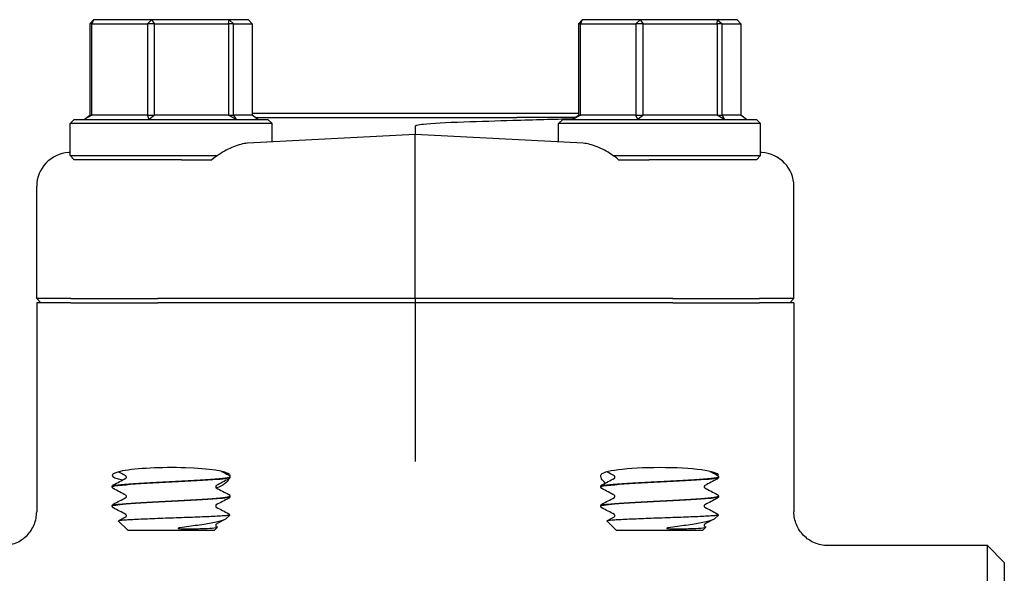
# Model space of a CAD drawing. Header units: inches. Extents: x 24 to 1128, y -94 to 748.
# Tile 389 of 546: x 715.13 to 718.78, y 258.93 to 260.99. Entities that reach past the tile are written whole.
import ezdxf

# ---------------------------------------------------------------- set-up
doc = ezdxf.new("R2010")
doc.units = ezdxf.units.IN
doc.header["$LTSCALE"] = 32
doc.header["$MEASUREMENT"] = 0
doc.layers.add('Visible (ANSI)', color=7, linetype='Continuous', lineweight=30)

msp = doc.modelspace()

# ---------------------------------------------------------------- linework, layer by layer
at = {"layer": 'Visible (ANSI)'}
for p, q in [((715.38677, 260.9735), (715.40035, 260.98912)), ((715.40035, 260.98912), (715.39426, 260.9735)), ((715.61603, 260.98912), (715.40035, 260.98912)), ((715.60043, 260.9735), (715.61603, 260.98912)), ((715.61603, 260.98912), (715.6267, 260.9735)), ((715.90383, 260.98912), (715.61603, 260.98912)), ((715.90181, 260.9735), (715.90383, 260.98912)), ((715.90383, 260.98912), (715.92059, 260.9735)), ((715.97595, 260.98912), (715.90383, 260.98912)), ((715.98953, 260.9735), (715.97595, 260.98912)), ((717.20113, 260.9735), (717.2147, 260.98912)), ((717.2147, 260.98912), (717.20862, 260.9735)), ((717.43039, 260.98912), (717.2147, 260.98912)), ((717.41479, 260.9735), (717.43039, 260.98912)), ((717.43039, 260.98912), (717.44106, 260.9735)), ((717.71819, 260.98912), (717.43039, 260.98912)), ((717.71617, 260.9735), (717.71819, 260.98912)), ((717.71819, 260.98912), (717.73495, 260.9735)), ((717.79031, 260.98912), (717.71819, 260.98912)), ((717.80388, 260.9735), (717.79031, 260.98912)), ((715.39426, 260.9735), (715.38677, 260.9735)), ((715.38677, 260.9735), (715.38677, 260.63475)), ((715.39426, 260.63475), (715.39426, 260.9735)), ((715.39426, 260.9735), (715.60043, 260.9735)), ((715.6267, 260.9735), (715.60043, 260.9735)), ((715.60043, 260.9735), (715.60043, 260.63475)), ((715.6267, 260.63475), (715.6267, 260.9735)), ((715.6267, 260.9735), (715.90181, 260.9735)), ((715.92059, 260.9735), (715.90181, 260.9735)), ((715.90181, 260.9735), (715.90181, 260.63475)), ((715.92059, 260.63475), (715.92059, 260.9735)), ((715.92059, 260.9735), (715.98953, 260.9735)), ((715.98953, 260.9735), (715.98953, 260.63475)), ((717.20862, 260.9735), (717.20113, 260.9735)), ((717.20113, 260.9735), (717.20113, 260.63475)), ((717.20862, 260.63475), (717.20862, 260.9735)), ((717.20862, 260.9735), (717.41479, 260.9735)), ((717.44106, 260.9735), (717.41479, 260.9735)), ((717.41479, 260.9735), (717.41479, 260.63475)), ((717.44106, 260.63475), (717.44106, 260.9735)), ((717.44106, 260.9735), (717.71617, 260.9735)), ((717.73495, 260.9735), (717.71617, 260.9735)), ((717.71617, 260.9735), (717.71617, 260.63475)), ((717.73495, 260.63475), (717.73495, 260.9735)), ((717.73495, 260.9735), (717.80388, 260.9735)), ((717.80388, 260.9735), (717.80388, 260.63475)), ((715.36567, 260.61912), (715.38677, 260.63475)), ((715.39426, 260.63475), (715.36567, 260.61912)), ((715.38677, 260.63475), (715.39426, 260.63475)), ((715.60043, 260.63475), (715.39426, 260.63475)), ((715.60734, 260.61912), (715.60043, 260.63475)), ((715.60043, 260.63475), (715.6267, 260.63475)), ((715.6267, 260.63475), (715.60734, 260.61912)), ((715.90181, 260.63475), (715.6267, 260.63475)), ((715.92982, 260.61912), (715.90181, 260.63475)), ((715.90181, 260.63475), (715.92059, 260.63475)), ((715.92059, 260.63475), (715.92982, 260.61912)), ((715.98953, 260.63475), (715.92059, 260.63475)), ((717.20113, 260.641), (715.98953, 260.641)), ((716.01063, 260.61912), (715.98953, 260.63475)), ((716.00219, 260.62537), (716.97194, 260.62537)), ((717.18847, 260.62537), (716.97194, 260.62537)), ((717.18003, 260.61912), (717.20113, 260.63475)), ((717.20862, 260.63475), (717.18003, 260.61912)), ((717.20113, 260.63475), (717.20862, 260.63475)), ((717.41479, 260.63475), (717.20862, 260.63475)), ((717.4217, 260.61912), (717.41479, 260.63475)), ((717.41479, 260.63475), (717.44106, 260.63475)), ((717.44106, 260.63475), (717.4217, 260.61912)), ((717.71617, 260.63475), (717.44106, 260.63475)), ((717.74418, 260.61912), (717.71617, 260.63475)), ((717.71617, 260.63475), (717.73495, 260.63475)), ((717.73495, 260.63475), (717.74418, 260.61912)), ((717.80388, 260.63475), (717.73495, 260.63475)), ((717.82498, 260.61912), (717.80388, 260.63475)), ((715.32878, 260.61912), (715.31315, 260.6035)), ((716.06315, 260.6035), (715.31315, 260.6035)), ((715.31315, 260.48475), (715.31315, 260.6035)), ((715.32878, 260.61912), (716.04753, 260.61912)), ((716.04753, 260.61912), (716.06315, 260.6035)), ((716.06315, 260.53498), (716.06315, 260.6035)), ((716.59533, 260.59413), (716.59533, 260.56287)), ((717.14313, 260.61912), (717.12751, 260.6035)), ((717.87751, 260.6035), (717.12751, 260.6035)), ((717.12751, 260.53498), (717.12751, 260.6035)), ((717.14313, 260.61912), (717.86188, 260.61912)), ((717.86188, 260.61912), (717.87751, 260.6035)), ((717.87751, 260.48475), (717.87751, 260.6035)), ((716.59533, 260.56287), (715.97179, 260.5302)), ((717.21886, 260.5302), (716.59533, 260.56287)), ((716.59533, 260.43857), (716.59533, 260.56287)), ((715.31315, 260.49568), (715.30864, 260.49544)), ((715.32878, 260.46912), (715.31315, 260.48475)), ((715.31315, 260.48475), (715.86064, 260.48475)), ((717.33002, 260.48475), (717.87751, 260.48475)), ((717.86188, 260.46912), (717.87751, 260.48475)), ((717.88202, 260.49544), (717.87751, 260.49568)), ((715.72659, 260.46912), (715.32878, 260.46912)), ((715.72659, 260.46912), (715.84008, 260.46912)), ((716.59533, 259.9535), (716.59533, 260.43857)), ((717.35058, 260.46912), (717.46407, 260.46912)), ((717.86188, 260.46912), (717.46407, 260.46912)), ((715.18908, 259.9535), (715.18908, 260.3705)), ((718.00158, 259.9535), (718.00158, 260.3705)), ((715.18908, 259.9535), (715.20484, 259.93787)), ((715.31643, 259.9535), (715.18908, 259.9535)), ((715.18908, 259.93787), (715.18908, 259.1615)), ((715.31643, 259.93787), (715.18908, 259.93787)), ((715.31643, 259.9535), (715.63867, 259.9535)), ((715.31643, 259.93787), (715.63867, 259.93787)), ((716.59533, 259.9535), (715.63867, 259.9535)), ((716.59533, 259.93787), (715.63867, 259.93787)), ((717.55199, 259.9535), (716.59533, 259.9535)), ((716.59533, 259.9535), (716.59533, 259.93787)), ((716.59533, 259.93787), (716.59533, 259.47264)), ((717.55199, 259.93787), (716.59533, 259.93787)), ((717.55199, 259.9535), (717.87423, 259.9535)), ((717.55199, 259.93787), (717.87423, 259.93787)), ((718.00158, 259.9535), (717.87423, 259.9535)), ((718.00158, 259.93787), (717.87423, 259.93787)), ((718.00158, 259.9535), (717.98582, 259.93787)), ((718.00158, 259.93787), (718.00158, 259.1615)), ((716.59533, 259.47264), (716.59533, 259.34842)), ((715.9069, 259.29112), (715.9069, 259.29045)), ((717.72126, 259.29112), (717.72126, 259.29045)), ((715.4694, 259.25537), (715.4694, 259.2547)), ((717.28376, 259.25537), (717.28376, 259.2547)), ((715.9069, 259.21962), (715.9069, 259.21895)), ((717.72126, 259.21962), (717.72126, 259.21895)), ((715.4694, 259.18387), (715.4694, 259.1832)), ((717.28376, 259.18387), (717.28376, 259.1832)), ((715.52714, 259.09412), (715.49233, 259.12808)), ((715.89202, 259.13592), (715.90652, 259.15006)), ((717.3415, 259.09412), (717.30668, 259.12808)), ((717.70638, 259.13592), (717.72088, 259.15006)), ((715.52714, 259.09412), (715.84916, 259.09412)), ((715.84916, 259.09412), (715.86007, 259.10477)), ((715.85617, 259.10754), (715.85967, 259.1057)), ((717.3415, 259.09412), (717.66351, 259.09412)), ((717.66351, 259.09412), (717.67443, 259.10477)), ((717.67053, 259.10754), (717.67402, 259.1057)), ((718.72033, 259.03662), (718.12768, 259.03662)), ((718.78283, 258.97412), (718.72033, 259.03662)), ((718.72033, 257.08912), (718.72033, 259.03662)), ((718.78283, 258.97412), (718.78283, 257.15162))]:
    msp.add_line(p, q, dxfattribs=at)
for centre, major_axis, ratio, start_param, end_param in [((715.31518, 260.37061), (-0.12593, -0.0066), 0.9912318, 4.712389, 6.2312837), ((717.87548, 260.37061), (0.12593, -0.0066), 0.9912318, 0.0519016, 1.5707963), ((715.68815, 259.29717), (0.21875, 0), 0.1316525, 0.1108904, 3.7549812), ((717.50251, 259.29717), (0.21875, 0), 0.1316525, 6.1892377, 9.3138876)]:
    msp.add_ellipse(centre, major_axis=major_axis, ratio=ratio, start_param=start_param, end_param=end_param, dxfattribs=at)
for points, knots in [([(716.77532, 260.60986), (716.8382, 260.61197), (716.89924, 260.61392), (717.03849, 260.61812), (717.11249, 260.62011), (717.17857, 260.62163), (717.18108, 260.62169), (717.18357, 260.62175)], [3.1568039, 3.1568039, 3.1568039, 3.1568039, 3.6500368, 3.6500368, 4.3433226, 4.3433226, 4.370872, 4.370872, 4.370872, 4.370872]), ([(716.59533, 260.59413), (716.59533, 260.5943), (716.59537, 260.59447), (716.59554, 260.59484), (716.59568, 260.59502), (716.59616, 260.59551), (716.59658, 260.59578), (716.59806, 260.5966), (716.59952, 260.59711), (716.60724, 260.59933), (716.61774, 260.60069), (716.65713, 260.60502), (716.71031, 260.60768), (716.77532, 260.60986)], [0, 0, 0, 0, 0.00152658, 0.00152658, 0.00347355, 0.00347355, 0.00712444, 0.00712444, 0.01690708, 0.01690708, 0.05959749, 0.05959749, 0.22400496, 0.22400496, 0.22400496, 0.22400496]), ([(715.97179, 260.5302), (715.95632, 260.52939), (715.93865, 260.52486), (715.90212, 260.51013), (715.88326, 260.49987), (715.85788, 260.483), (715.84883, 260.47642), (715.84008, 260.46912)], [0.5162883, 0.5162883, 0.5162883, 0.5162883, 0.68070555, 0.68070555, 0.84790607, 0.84790607, 0.93136202, 0.93136202, 0.93136202, 0.93136202]), ([(717.35058, 260.46912), (717.34183, 260.47642), (717.33278, 260.483), (717.3074, 260.49987), (717.28853, 260.51013), (717.25201, 260.52486), (717.23433, 260.52939), (717.21886, 260.5302)], [1.37086357, 1.37086357, 1.37086357, 1.37086357, 1.45431952, 1.45431952, 1.62152004, 1.62152004, 1.78593729, 1.78593729, 1.78593729, 1.78593729]), ([(715.46966, 259.25467), (715.46975, 259.25693), (715.48252, 259.25919), (715.50683, 259.26145), (715.54279, 259.2648), (715.60327, 259.26814), (715.66724, 259.27148), (715.73119, 259.27482), (715.79739, 259.27817), (715.84282, 259.28151), (715.88332, 259.28449), (715.90662, 259.28747), (715.90685, 259.29045)], [14.1348503, 14.1348503, 14.1348503, 14.1348503, 14.7308693, 14.7308693, 14.7308693, 15.6122213, 15.6122213, 15.6122213, 16.4933178, 16.4933178, 16.4933178, 17.2787596, 17.2787596, 17.2787596, 17.2787596]), ([(715.90687, 259.29114), (715.9069, 259.29088), (715.90675, 259.29062), (715.90642, 259.29036), (715.9022, 259.28703), (715.86822, 259.2837), (715.81625, 259.28036), (715.7644, 259.27703), (715.69562, 259.2737), (715.63366, 259.27038), (715.57182, 259.26705), (715.51794, 259.26373), (715.49055, 259.26041), (715.47668, 259.25873), (715.46974, 259.25705), (715.46973, 259.25537)], [-23.5642615, -23.5642615, -23.5642615, -23.5642615, -23.4959687, -23.4959687, -23.4959687, -22.6167864, -22.6167864, -22.6167864, -21.7394211, -21.7394211, -21.7394211, -20.8637276, -20.8637276, -20.8637276, -20.4203522, -20.4203522, -20.4203522, -20.4203522]), ([(715.52236, 259.29078), (715.52236, 259.29217), (715.52179, 259.29346), (715.52086, 259.29474), (715.5205, 259.29502), (715.52019, 259.29525), (715.52013, 259.29528), (715.52013, 259.29528)], [0, 0, 0, 0, 0.022828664, 0.022828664, 0.041633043, 0.041633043, 0.054614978, 0.054614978, 0.054614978, 0.054614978]), ([(715.52013, 259.28629), (715.52013, 259.28629), (715.52037, 259.28638), (715.52113, 259.28717), (715.52149, 259.28763), (715.52212, 259.28896), (715.52236, 259.28986), (715.52236, 259.29078)], [0.002645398, 0.002645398, 0.002645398, 0.002645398, 0.027589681, 0.027589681, 0.042171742, 0.042171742, 0.057287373, 0.057287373, 0.057287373, 0.057287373]), ([(715.90273, 259.28393), (715.89925, 259.27802), (715.89366, 259.27147), (715.87855, 259.25946), (715.86862, 259.25389), (715.85645, 259.25039)], [0.17588334, 0.17588334, 0.17588334, 0.17588334, 0.32081632, 0.32081632, 0.47288143, 0.47288143, 0.47288143, 0.47288143]), ([(715.90219, 259.29792), (715.90298, 259.29751), (715.90382, 259.29701), (715.90522, 259.29557), (715.90572, 259.29493), (715.90655, 259.29327), (715.90685, 259.29222), (715.9069, 259.29114)], [0, 0, 0, 0, 0.028459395, 0.028459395, 0.043235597, 0.043235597, 0.058545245, 0.058545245, 0.058545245, 0.058545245]), ([(715.9069, 259.29042), (715.90684, 259.28896), (715.90629, 259.2876), (715.90504, 259.28572), (715.90438, 259.28511), (715.90322, 259.28421), (715.9027, 259.2839), (715.90219, 259.28364)], [0, 0, 0, 0, 0.020588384, 0.020588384, 0.04017257, 0.04017257, 0.058516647, 0.058516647, 0.058516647, 0.058516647]), ([(715.90556, 259.30036), (715.90673, 259.29897), (715.90712, 259.2969), (715.90673, 259.29393), (715.90665, 259.29349), (715.90656, 259.29305)], [0, 0, 0, 0, 0.081333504, 0.081333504, 0.094797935, 0.094797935, 0.094797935, 0.094797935]), ([(717.3008, 259.26862), (717.29473, 259.27405), (717.29023, 259.27978), (717.28357, 259.29171), (717.28268, 259.2975), (717.2851, 259.30036)], [0.71251652, 0.71251652, 0.71251652, 0.71251652, 0.82602783, 0.82602783, 0.97703961, 0.97703961, 0.97703961, 0.97703961]), ([(717.28402, 259.25467), (717.2841, 259.25693), (717.29688, 259.25919), (717.32119, 259.26145), (717.35714, 259.2648), (717.41762, 259.26814), (717.48159, 259.27148), (717.54555, 259.27482), (717.61175, 259.27817), (717.65718, 259.28151), (717.69768, 259.28449), (717.72097, 259.28747), (717.72121, 259.29045)], [14.1348503, 14.1348503, 14.1348503, 14.1348503, 14.7308693, 14.7308693, 14.7308693, 15.6122213, 15.6122213, 15.6122213, 16.4933178, 16.4933178, 16.4933178, 17.2787596, 17.2787596, 17.2787596, 17.2787596]), ([(717.72123, 259.29114), (717.72126, 259.29088), (717.72111, 259.29062), (717.72078, 259.29036), (717.71655, 259.28703), (717.68257, 259.2837), (717.63061, 259.28036), (717.57875, 259.27703), (717.50998, 259.2737), (717.44802, 259.27038), (717.38618, 259.26705), (717.3323, 259.26373), (717.30491, 259.26041), (717.29104, 259.25873), (717.28409, 259.25705), (717.28408, 259.25537)], [-23.5642615, -23.5642615, -23.5642615, -23.5642615, -23.4959687, -23.4959687, -23.4959687, -22.6167864, -22.6167864, -22.6167864, -21.7394211, -21.7394211, -21.7394211, -20.8637276, -20.8637276, -20.8637276, -20.4203522, -20.4203522, -20.4203522, -20.4203522]), ([(717.33671, 259.29078), (717.33671, 259.29217), (717.33615, 259.29346), (717.33521, 259.29474), (717.33486, 259.29502), (717.33454, 259.29525), (717.33449, 259.29528), (717.33449, 259.29528)], [0, 0, 0, 0, 0.022828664, 0.022828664, 0.041633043, 0.041633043, 0.054614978, 0.054614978, 0.054614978, 0.054614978]), ([(717.33449, 259.28629), (717.33449, 259.28629), (717.33472, 259.28638), (717.33548, 259.28717), (717.33585, 259.28763), (717.33648, 259.28896), (717.33671, 259.28986), (717.33671, 259.29078)], [0.002645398, 0.002645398, 0.002645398, 0.002645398, 0.027589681, 0.027589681, 0.042171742, 0.042171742, 0.057287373, 0.057287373, 0.057287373, 0.057287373]), ([(717.71655, 259.29792), (717.71733, 259.29751), (717.71818, 259.29701), (717.71957, 259.29557), (717.72007, 259.29493), (717.7209, 259.29327), (717.72121, 259.29222), (717.72126, 259.29114)], [0, 0, 0, 0, 0.028459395, 0.028459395, 0.043235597, 0.043235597, 0.058545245, 0.058545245, 0.058545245, 0.058545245]), ([(717.72126, 259.29042), (717.72119, 259.28896), (717.72065, 259.2876), (717.7194, 259.28572), (717.71873, 259.28511), (717.71757, 259.28421), (717.71705, 259.2839), (717.71655, 259.28364)], [0, 0, 0, 0, 0.020588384, 0.020588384, 0.04017257, 0.04017257, 0.058516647, 0.058516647, 0.058516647, 0.058516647]), ([(715.4694, 259.25539), (715.46947, 259.25685), (715.47001, 259.25822), (715.47126, 259.26009), (715.47192, 259.26071), (715.47308, 259.2616), (715.4736, 259.26191), (715.47411, 259.26217)], [0, 0, 0, 0, 0.020588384, 0.020588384, 0.04017257, 0.04017257, 0.058516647, 0.058516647, 0.058516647, 0.058516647]), ([(715.47411, 259.24789), (715.47333, 259.2483), (715.47248, 259.2488), (715.47108, 259.25025), (715.47058, 259.25088), (715.46976, 259.25254), (715.46945, 259.25359), (715.4694, 259.25467)], [0, 0, 0, 0, 0.028459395, 0.028459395, 0.043235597, 0.043235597, 0.058545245, 0.058545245, 0.058545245, 0.058545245]), ([(715.85617, 259.25953), (715.85617, 259.25953), (715.85593, 259.25943), (715.85517, 259.25864), (715.85481, 259.25818), (715.85418, 259.25685), (715.85395, 259.25595), (715.85395, 259.25503)], [0.002645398, 0.002645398, 0.002645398, 0.002645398, 0.027589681, 0.027589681, 0.042171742, 0.042171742, 0.057287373, 0.057287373, 0.057287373, 0.057287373]), ([(715.85395, 259.25503), (715.85395, 259.25365), (715.85451, 259.25235), (715.85544, 259.25107), (715.8558, 259.2508), (715.85611, 259.25057), (715.85617, 259.25054), (715.85617, 259.25054)], [0, 0, 0, 0, 0.022828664, 0.022828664, 0.041633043, 0.041633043, 0.054614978, 0.054614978, 0.054614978, 0.054614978]), ([(717.28376, 259.25539), (717.28382, 259.25685), (717.28437, 259.25822), (717.28561, 259.26009), (717.28628, 259.26071), (717.28744, 259.2616), (717.28796, 259.26191), (717.28846, 259.26217)], [0, 0, 0, 0, 0.020588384, 0.020588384, 0.04017257, 0.04017257, 0.058516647, 0.058516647, 0.058516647, 0.058516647]), ([(717.28846, 259.24789), (717.28768, 259.2483), (717.28684, 259.2488), (717.28544, 259.25025), (717.28494, 259.25088), (717.28411, 259.25254), (717.28381, 259.25359), (717.28376, 259.25467)], [0, 0, 0, 0, 0.028459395, 0.028459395, 0.043235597, 0.043235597, 0.058545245, 0.058545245, 0.058545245, 0.058545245]), ([(717.67053, 259.25953), (717.67053, 259.25953), (717.67029, 259.25943), (717.66953, 259.25864), (717.66917, 259.25818), (717.66854, 259.25685), (717.6683, 259.25595), (717.6683, 259.25503)], [0.002645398, 0.002645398, 0.002645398, 0.002645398, 0.027589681, 0.027589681, 0.042171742, 0.042171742, 0.057287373, 0.057287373, 0.057287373, 0.057287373]), ([(717.6683, 259.25503), (717.6683, 259.25365), (717.66887, 259.25235), (717.6698, 259.25107), (717.67015, 259.2508), (717.67047, 259.25057), (717.67053, 259.25054), (717.67053, 259.25054)], [0, 0, 0, 0, 0.022828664, 0.022828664, 0.041633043, 0.041633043, 0.054614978, 0.054614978, 0.054614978, 0.054614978]), ([(715.46954, 259.18317), (715.4697, 259.18584), (715.48785, 259.1885), (715.52085, 259.19116), (715.56234, 259.19451), (715.62648, 259.19786), (715.69088, 259.20121), (715.75526, 259.20456), (715.81863, 259.20791), (715.85888, 259.21126), (715.88967, 259.21382), (715.90647, 259.21639), (715.90673, 259.21895)], [7.851665, 7.851665, 7.851665, 7.851665, 8.5540503, 8.5540503, 8.5540503, 9.4372578, 9.4372578, 9.4372578, 10.320193, 10.320193, 10.320193, 10.9955743, 10.9955743, 10.9955743, 10.9955743]), ([(715.90686, 259.21964), (715.90679, 259.21661), (715.88277, 259.21359), (715.84117, 259.21056), (715.79554, 259.20723), (715.72962, 259.20391), (715.66609, 259.20059), (715.60277, 259.19728), (715.54301, 259.19397), (715.50723, 259.19066), (715.48277, 259.18839), (715.46985, 259.18613), (715.46966, 259.18387)], [-17.2810762, -17.2810762, -17.2810762, -17.2810762, -16.4826805, -16.4826805, -16.4826805, -15.6069384, -15.6069384, -15.6069384, -14.7341258, -14.7341258, -14.7341258, -14.1371669, -14.1371669, -14.1371669, -14.1371669]), ([(715.52236, 259.21928), (715.52236, 259.22067), (715.52179, 259.22196), (715.52086, 259.22324), (715.5205, 259.22352), (715.52019, 259.22375), (715.52013, 259.22378), (715.52013, 259.22378)], [0, 0, 0, 0, 0.022828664, 0.022828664, 0.041633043, 0.041633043, 0.054614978, 0.054614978, 0.054614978, 0.054614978]), ([(715.52013, 259.21479), (715.52013, 259.21479), (715.52037, 259.21488), (715.52113, 259.21567), (715.52149, 259.21613), (715.52212, 259.21746), (715.52236, 259.21836), (715.52236, 259.21928)], [0.002645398, 0.002645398, 0.002645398, 0.002645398, 0.027589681, 0.027589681, 0.042171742, 0.042171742, 0.057287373, 0.057287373, 0.057287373, 0.057287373]), ([(715.90219, 259.22642), (715.90298, 259.22601), (715.90382, 259.22551), (715.90522, 259.22407), (715.90572, 259.22343), (715.90655, 259.22177), (715.90685, 259.22072), (715.9069, 259.21964)], [0, 0, 0, 0, 0.028459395, 0.028459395, 0.043235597, 0.043235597, 0.058545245, 0.058545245, 0.058545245, 0.058545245]), ([(715.9069, 259.21892), (715.90684, 259.21746), (715.90629, 259.2161), (715.90504, 259.21422), (715.90438, 259.21361), (715.90322, 259.21271), (715.9027, 259.2124), (715.90219, 259.21214)], [0, 0, 0, 0, 0.020588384, 0.020588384, 0.04017257, 0.04017257, 0.058516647, 0.058516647, 0.058516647, 0.058516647]), ([(717.2839, 259.18317), (717.28405, 259.18584), (717.30221, 259.1885), (717.33521, 259.19116), (717.3767, 259.19451), (717.44084, 259.19786), (717.50524, 259.20121), (717.56961, 259.20456), (717.63298, 259.20791), (717.67323, 259.21126), (717.70402, 259.21382), (717.72082, 259.21639), (717.72108, 259.21895)], [7.851665, 7.851665, 7.851665, 7.851665, 8.5540503, 8.5540503, 8.5540503, 9.4372578, 9.4372578, 9.4372578, 10.320193, 10.320193, 10.320193, 10.9955743, 10.9955743, 10.9955743, 10.9955743]), ([(717.72122, 259.21964), (717.72114, 259.21661), (717.69713, 259.21359), (717.65553, 259.21056), (717.60989, 259.20723), (717.54398, 259.20391), (717.48044, 259.20059), (717.41713, 259.19728), (717.35736, 259.19397), (717.32159, 259.19066), (717.29712, 259.18839), (717.28421, 259.18613), (717.28402, 259.18387)], [-17.2810762, -17.2810762, -17.2810762, -17.2810762, -16.4826805, -16.4826805, -16.4826805, -15.6069384, -15.6069384, -15.6069384, -14.7341258, -14.7341258, -14.7341258, -14.1371669, -14.1371669, -14.1371669, -14.1371669]), ([(717.33671, 259.21928), (717.33671, 259.22067), (717.33615, 259.22196), (717.33521, 259.22324), (717.33486, 259.22352), (717.33454, 259.22375), (717.33449, 259.22378), (717.33449, 259.22378)], [0, 0, 0, 0, 0.022828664, 0.022828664, 0.041633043, 0.041633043, 0.054614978, 0.054614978, 0.054614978, 0.054614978]), ([(717.33449, 259.21479), (717.33449, 259.21479), (717.33472, 259.21488), (717.33548, 259.21567), (717.33585, 259.21613), (717.33648, 259.21746), (717.33671, 259.21836), (717.33671, 259.21928)], [0.002645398, 0.002645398, 0.002645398, 0.002645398, 0.027589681, 0.027589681, 0.042171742, 0.042171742, 0.057287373, 0.057287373, 0.057287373, 0.057287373]), ([(717.71655, 259.22642), (717.71733, 259.22601), (717.71818, 259.22551), (717.71957, 259.22407), (717.72007, 259.22343), (717.7209, 259.22177), (717.72121, 259.22072), (717.72126, 259.21964)], [0, 0, 0, 0, 0.028459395, 0.028459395, 0.043235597, 0.043235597, 0.058545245, 0.058545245, 0.058545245, 0.058545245]), ([(717.72126, 259.21892), (717.72119, 259.21746), (717.72065, 259.2161), (717.7194, 259.21422), (717.71873, 259.21361), (717.71757, 259.21271), (717.71705, 259.2124), (717.71655, 259.21214)], [0, 0, 0, 0, 0.020588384, 0.020588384, 0.04017257, 0.04017257, 0.058516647, 0.058516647, 0.058516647, 0.058516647]), ([(715.06298, 259.03662), (715.06308, 259.03662), (715.06319, 259.03662), (715.07184, 259.03665), (715.08037, 259.03753), (715.0971, 259.04098), (715.10526, 259.04354), (715.12814, 259.05335), (715.14179, 259.06264), (715.16463, 259.08583), (715.17365, 259.09946), (715.18593, 259.12938), (715.18908, 259.14536), (715.18908, 259.1615)], [-0.00080906, -0.00080906, -0.00080906, -0.00080906, 0, 0, 0.06513682, 0.06513682, 0.13017613, 0.13017613, 0.25481643, 0.25481643, 0.37825086, 0.37825086, 0.50129539, 0.50129539, 0.50129539, 0.50129539]), ([(715.4694, 259.18389), (715.46947, 259.18535), (715.47001, 259.18672), (715.47126, 259.18859), (715.47192, 259.18921), (715.47308, 259.1901), (715.4736, 259.19041), (715.47411, 259.19067)], [0, 0, 0, 0, 0.020588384, 0.020588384, 0.04017257, 0.04017257, 0.058516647, 0.058516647, 0.058516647, 0.058516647]), ([(715.47411, 259.17639), (715.47333, 259.1768), (715.47248, 259.1773), (715.47108, 259.17875), (715.47058, 259.17938), (715.46976, 259.18104), (715.46945, 259.18209), (715.4694, 259.18317)], [0, 0, 0, 0, 0.028459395, 0.028459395, 0.043235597, 0.043235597, 0.058545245, 0.058545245, 0.058545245, 0.058545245]), ([(715.85617, 259.18803), (715.85617, 259.18803), (715.85593, 259.18793), (715.85517, 259.18714), (715.85481, 259.18668), (715.85418, 259.18535), (715.85395, 259.18445), (715.85395, 259.18353)], [0.002645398, 0.002645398, 0.002645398, 0.002645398, 0.027589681, 0.027589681, 0.042171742, 0.042171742, 0.057287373, 0.057287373, 0.057287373, 0.057287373]), ([(715.85395, 259.18353), (715.85395, 259.18215), (715.85451, 259.18085), (715.85544, 259.17957), (715.8558, 259.1793), (715.85611, 259.17907), (715.85617, 259.17904), (715.85617, 259.17904)], [0, 0, 0, 0, 0.022828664, 0.022828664, 0.041633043, 0.041633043, 0.054614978, 0.054614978, 0.054614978, 0.054614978]), ([(717.28376, 259.18389), (717.28382, 259.18535), (717.28437, 259.18672), (717.28561, 259.18859), (717.28628, 259.18921), (717.28744, 259.1901), (717.28796, 259.19041), (717.28846, 259.19067)], [0, 0, 0, 0, 0.020588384, 0.020588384, 0.04017257, 0.04017257, 0.058516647, 0.058516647, 0.058516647, 0.058516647]), ([(717.28846, 259.17639), (717.28768, 259.1768), (717.28684, 259.1773), (717.28544, 259.17875), (717.28494, 259.17938), (717.28411, 259.18104), (717.28381, 259.18209), (717.28376, 259.18317)], [0, 0, 0, 0, 0.028459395, 0.028459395, 0.043235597, 0.043235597, 0.058545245, 0.058545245, 0.058545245, 0.058545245]), ([(717.67053, 259.18803), (717.67053, 259.18803), (717.67029, 259.18793), (717.66953, 259.18714), (717.66917, 259.18668), (717.66854, 259.18535), (717.6683, 259.18445), (717.6683, 259.18353)], [0.002645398, 0.002645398, 0.002645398, 0.002645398, 0.027589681, 0.027589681, 0.042171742, 0.042171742, 0.057287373, 0.057287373, 0.057287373, 0.057287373]), ([(717.6683, 259.18353), (717.6683, 259.18215), (717.66887, 259.18085), (717.6698, 259.17957), (717.67015, 259.1793), (717.67047, 259.17907), (717.67053, 259.17904), (717.67053, 259.17904)], [0, 0, 0, 0, 0.022828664, 0.022828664, 0.041633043, 0.041633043, 0.054614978, 0.054614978, 0.054614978, 0.054614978]), ([(718.12768, 259.03662), (718.12758, 259.03662), (718.12747, 259.03662), (718.11881, 259.03665), (718.11029, 259.03753), (718.09356, 259.04098), (718.08539, 259.04354), (718.06251, 259.05335), (718.04887, 259.06264), (718.02602, 259.08583), (718.01701, 259.09946), (718.00473, 259.12938), (718.00158, 259.14536), (718.00158, 259.1615)], [-0.00080906, -0.00080906, -0.00080906, -0.00080906, 0, 0, 0.06513682, 0.06513682, 0.13017613, 0.13017613, 0.25481643, 0.25481643, 0.37825086, 0.37825086, 0.50129539, 0.50129539, 0.50129539, 0.50129539]), ([(715.49233, 259.12808), (715.49181, 259.12858), (715.49266, 259.12909), (715.49917, 259.13057), (715.50844, 259.13152), (715.53597, 259.13346), (715.5541, 259.13441), (715.59703, 259.13634), (715.62151, 259.1373), (715.67374, 259.13923), (715.70103, 259.14019), (715.75487, 259.14212), (715.78088, 259.14307), (715.82817, 259.145), (715.84891, 259.14596), (715.86547, 259.14692)], [-1.3327966, -1.3327966, -1.3327966, -1.3327966, -1.2298846, -1.2298846, -1.0320942, -1.0320942, -0.8314266, -0.8314266, -0.6278827, -0.6278827, -0.4214631, -0.4214631, -0.2121686, -0.2121686, 0, 0, 0, 0]), ([(715.52236, 259.14778), (715.52236, 259.14917), (715.52179, 259.15046), (715.52086, 259.15174), (715.5205, 259.15202), (715.52019, 259.15225), (715.52013, 259.15228), (715.52013, 259.15228)], [0, 0, 0, 0, 0.022828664, 0.022828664, 0.041633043, 0.041633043, 0.054614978, 0.054614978, 0.054614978, 0.054614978]), ([(715.52013, 259.14329), (715.52013, 259.14329), (715.52037, 259.14338), (715.52113, 259.14417), (715.52149, 259.14463), (715.52212, 259.14596), (715.52236, 259.14686), (715.52236, 259.14778)], [0.002645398, 0.002645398, 0.002645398, 0.002645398, 0.027589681, 0.027589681, 0.042171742, 0.042171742, 0.057287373, 0.057287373, 0.057287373, 0.057287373]), ([(715.89202, 259.13592), (715.89021, 259.13416), (715.88676, 259.13237), (715.87316, 259.12747), (715.86014, 259.12435), (715.82709, 259.11805), (715.80774, 259.11494), (715.76559, 259.10865), (715.74341, 259.10554), (715.7208, 259.10232)], [-0.66481107, -0.66481107, -0.66481107, -0.66481107, -0.55061182, -0.55061182, -0.35778862, -0.35778862, -0.17425332, -0.17425332, 0, 0, 0, 0]), ([(715.86547, 259.14692), (715.87452, 259.14744), (715.88221, 259.14791), (715.8947, 259.14874), (715.89943, 259.1491), (715.90524, 259.1497), (715.9066, 259.14994), (715.90654, 259.15012)], [-0.44431555, -0.44431555, -0.44431555, -0.44431555, -0.32882749, -0.32882749, -0.21096916, -0.21096916, -0.10373636, -0.10373636, -0.10373636, -0.10373636]), ([(715.90219, 259.15492), (715.90285, 259.15458), (715.90355, 259.15416), (715.9051, 259.15276), (715.90602, 259.15168), (715.90654, 259.15011)], [0, 0, 0, 0, 0.024061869, 0.024061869, 0.048830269, 0.048830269, 0.048830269, 0.048830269]), ([(717.30668, 259.12808), (717.30616, 259.12858), (717.30702, 259.12909), (717.31353, 259.13057), (717.3228, 259.13152), (717.35033, 259.13346), (717.36845, 259.13441), (717.41138, 259.13634), (717.43586, 259.1373), (717.4881, 259.13923), (717.51538, 259.14019), (717.56923, 259.14212), (717.59524, 259.14307), (717.64253, 259.145), (717.66327, 259.14596), (717.67983, 259.14692)], [-1.3327966, -1.3327966, -1.3327966, -1.3327966, -1.2298846, -1.2298846, -1.0320942, -1.0320942, -0.8314266, -0.8314266, -0.6278827, -0.6278827, -0.4214631, -0.4214631, -0.2121686, -0.2121686, 0, 0, 0, 0]), ([(717.33671, 259.14778), (717.33671, 259.14917), (717.33615, 259.15046), (717.33521, 259.15174), (717.33486, 259.15202), (717.33454, 259.15225), (717.33449, 259.15228), (717.33449, 259.15228)], [0, 0, 0, 0, 0.022828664, 0.022828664, 0.041633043, 0.041633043, 0.054614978, 0.054614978, 0.054614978, 0.054614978]), ([(717.33449, 259.14329), (717.33449, 259.14329), (717.33472, 259.14338), (717.33548, 259.14417), (717.33585, 259.14463), (717.33648, 259.14596), (717.33671, 259.14686), (717.33671, 259.14778)], [0.002645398, 0.002645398, 0.002645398, 0.002645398, 0.027589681, 0.027589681, 0.042171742, 0.042171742, 0.057287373, 0.057287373, 0.057287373, 0.057287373]), ([(717.70638, 259.13592), (717.70456, 259.13416), (717.70112, 259.13237), (717.68751, 259.12747), (717.67449, 259.12435), (717.64145, 259.11805), (717.62209, 259.11494), (717.57994, 259.10865), (717.55777, 259.10554), (717.53515, 259.10232)], [-0.66481107, -0.66481107, -0.66481107, -0.66481107, -0.55061182, -0.55061182, -0.35778862, -0.35778862, -0.17425332, -0.17425332, 0, 0, 0, 0]), ([(717.67983, 259.14692), (717.68888, 259.14744), (717.69656, 259.14791), (717.70906, 259.14874), (717.71378, 259.1491), (717.71959, 259.1497), (717.72095, 259.14994), (717.7209, 259.15012)], [-0.44431555, -0.44431555, -0.44431555, -0.44431555, -0.32882749, -0.32882749, -0.21096916, -0.21096916, -0.10373636, -0.10373636, -0.10373636, -0.10373636]), ([(717.71655, 259.15492), (717.71721, 259.15458), (717.71791, 259.15416), (717.71946, 259.15276), (717.72038, 259.15168), (717.72089, 259.15011)], [0, 0, 0, 0, 0.024061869, 0.024061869, 0.048830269, 0.048830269, 0.048830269, 0.048830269]), ([(715.7208, 259.10232), (715.71852, 259.10199), (715.71675, 259.10166), (715.71547, 259.10127), (715.71521, 259.10118), (715.71494, 259.10103), (715.71486, 259.10098), (715.71477, 259.1009), (715.71474, 259.10087), (715.7147, 259.1008), (715.71469, 259.10077), (715.71469, 259.10071), (715.7147, 259.10068), (715.71475, 259.1006), (715.7148, 259.10056), (715.715, 259.10043), (715.71523, 259.10034), (715.71625, 259.10006), (715.7174, 259.09989), (715.72526, 259.09908), (715.7382, 259.09879), (715.75385, 259.09879)], [-0.25215193, -0.25215193, -0.25215193, -0.25215193, -0.19967794, -0.19967794, -0.18722758, -0.18722758, -0.18219412, -0.18219412, -0.17935031, -0.17935031, -0.17701108, -0.17701108, -0.17437616, -0.17437616, -0.17027277, -0.17027277, -0.15860757, -0.15860757, -0.12989843, -0.12989843, 0, 0, 0, 0]), ([(715.75385, 259.09879), (715.78208, 259.09879), (715.80022, 259.09946), (715.82715, 259.10049), (715.83984, 259.1013), (715.84838, 259.10232)], [-0.29459793, -0.29459793, -0.29459793, -0.29459793, -0.17753869, -0.17753869, 0, 0, 0, 0]), ([(715.84838, 259.10232), (715.85428, 259.10302), (715.85801, 259.10371), (715.86043, 259.10484), (715.86048, 259.10527), (715.85967, 259.1057)], [-2.9565185, -2.9565185, -2.9565185, -2.9565185, -2.83328963, -2.83328963, -2.75640248, -2.75640248, -2.75640248, -2.75640248]), ([(715.85617, 259.11653), (715.85617, 259.11653), (715.85593, 259.11643), (715.85517, 259.11564), (715.85481, 259.11518), (715.85418, 259.11385), (715.85395, 259.11295), (715.85395, 259.11203)], [0.002645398, 0.002645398, 0.002645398, 0.002645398, 0.027589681, 0.027589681, 0.042171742, 0.042171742, 0.057287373, 0.057287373, 0.057287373, 0.057287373]), ([(715.85395, 259.11203), (715.85395, 259.11065), (715.85451, 259.10935), (715.85544, 259.10807), (715.8558, 259.1078), (715.85611, 259.10757), (715.85617, 259.10754), (715.85617, 259.10754)], [0, 0, 0, 0, 0.022828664, 0.022828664, 0.041633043, 0.041633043, 0.054614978, 0.054614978, 0.054614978, 0.054614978]), ([(717.53515, 259.10232), (717.53288, 259.10199), (717.5311, 259.10166), (717.52982, 259.10127), (717.52957, 259.10118), (717.5293, 259.10103), (717.52922, 259.10098), (717.52912, 259.1009), (717.52909, 259.10087), (717.52906, 259.1008), (717.52905, 259.10077), (717.52905, 259.10071), (717.52906, 259.10068), (717.52911, 259.1006), (717.52916, 259.10056), (717.52935, 259.10043), (717.52959, 259.10034), (717.53061, 259.10006), (717.53175, 259.09989), (717.53962, 259.09908), (717.55255, 259.09879), (717.56821, 259.09879)], [-0.25215193, -0.25215193, -0.25215193, -0.25215193, -0.19967794, -0.19967794, -0.18722758, -0.18722758, -0.18219412, -0.18219412, -0.17935031, -0.17935031, -0.17701108, -0.17701108, -0.17437616, -0.17437616, -0.17027277, -0.17027277, -0.15860757, -0.15860757, -0.12989843, -0.12989843, 0, 0, 0, 0]), ([(717.56821, 259.09879), (717.59644, 259.09879), (717.61458, 259.09946), (717.64151, 259.10049), (717.65419, 259.1013), (717.66273, 259.10232)], [-0.29459793, -0.29459793, -0.29459793, -0.29459793, -0.17753869, -0.17753869, 0, 0, 0, 0]), ([(717.66273, 259.10232), (717.66863, 259.10302), (717.67237, 259.10371), (717.67479, 259.10484), (717.67484, 259.10527), (717.67402, 259.1057)], [-2.9565185, -2.9565185, -2.9565185, -2.9565185, -2.83328963, -2.83328963, -2.75640248, -2.75640248, -2.75640248, -2.75640248]), ([(717.67053, 259.11653), (717.67053, 259.11653), (717.67029, 259.11643), (717.66953, 259.11564), (717.66917, 259.11518), (717.66854, 259.11385), (717.6683, 259.11295), (717.6683, 259.11203)], [0.002645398, 0.002645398, 0.002645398, 0.002645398, 0.027589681, 0.027589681, 0.042171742, 0.042171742, 0.057287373, 0.057287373, 0.057287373, 0.057287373]), ([(717.6683, 259.11203), (717.6683, 259.11065), (717.66887, 259.10935), (717.6698, 259.10807), (717.67015, 259.1078), (717.67047, 259.10757), (717.67053, 259.10754), (717.67053, 259.10754)], [0, 0, 0, 0, 0.022828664, 0.022828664, 0.041633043, 0.041633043, 0.054614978, 0.054614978, 0.054614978, 0.054614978])]:
    msp.add_open_spline(points, degree=3, knots=knots, dxfattribs=at)
for points in [[(715.32744, 260.46912), (715.32765, 260.46936), (715.32787, 260.46959), (715.32808, 260.46982)], [(717.86257, 260.46982), (717.86279, 260.46959), (717.863, 260.46936), (717.86322, 260.46912)], [(715.52014, 259.29527), (715.5108, 259.30017), (715.50147, 259.30506), (715.49213, 259.30995)], [(715.87505, 259.31214), (715.8841, 259.30739), (715.89314, 259.30266), (715.90219, 259.29792)], [(717.33449, 259.29527), (717.32516, 259.30017), (717.31583, 259.30506), (717.30649, 259.30995)], [(717.6894, 259.31214), (717.69845, 259.30739), (717.7075, 259.30266), (717.71655, 259.29792)], [(715.47411, 259.26217), (715.48946, 259.2702), (715.5048, 259.27824), (715.52014, 259.28629)], [(715.90219, 259.28364), (715.88685, 259.27561), (715.8715, 259.26757), (715.85616, 259.25952)], [(717.28846, 259.26217), (717.30381, 259.2702), (717.31916, 259.27824), (717.33449, 259.28629)], [(717.71655, 259.28364), (717.7012, 259.27561), (717.68586, 259.26757), (717.67052, 259.25952)], [(715.52014, 259.22377), (715.5048, 259.23182), (715.48946, 259.23986), (715.47411, 259.24789)], [(715.85616, 259.25054), (715.8715, 259.24249), (715.88685, 259.23445), (715.90219, 259.22642)], [(717.33449, 259.22377), (717.31916, 259.23182), (717.30381, 259.23986), (717.28846, 259.24789)], [(717.67052, 259.25054), (717.68586, 259.24249), (717.7012, 259.23445), (717.71655, 259.22642)], [(715.47411, 259.19067), (715.48946, 259.1987), (715.5048, 259.20674), (715.52014, 259.21479)], [(715.90219, 259.21214), (715.88685, 259.20411), (715.8715, 259.19607), (715.85616, 259.18802)], [(717.28846, 259.19067), (717.30381, 259.1987), (717.31916, 259.20674), (717.33449, 259.21479)], [(717.71655, 259.21214), (717.7012, 259.20411), (717.68586, 259.19607), (717.67052, 259.18802)], [(715.52014, 259.15227), (715.5048, 259.16032), (715.48946, 259.16836), (715.47411, 259.17639)], [(715.85616, 259.17904), (715.8715, 259.17099), (715.88685, 259.16295), (715.90219, 259.15492)], [(717.33449, 259.15227), (717.31916, 259.16032), (717.30381, 259.16836), (717.28846, 259.17639)], [(717.67052, 259.17904), (717.68586, 259.17099), (717.7012, 259.16295), (717.71655, 259.15492)], [(715.49269, 259.1289), (715.50184, 259.13369), (715.51099, 259.13849), (715.52014, 259.14329)], [(715.88813, 259.13328), (715.87748, 259.1277), (715.86682, 259.12212), (715.85616, 259.11652)], [(717.30704, 259.1289), (717.3162, 259.13369), (717.32535, 259.13849), (717.33449, 259.14329)], [(717.70249, 259.13328), (717.69183, 259.1277), (717.68117, 259.12212), (717.67052, 259.11652)]]:
    msp.add_open_spline(points, degree=3, dxfattribs=at)
for points, weights in [([(715.32878, 260.46912), (715.32811, 260.46912), (715.32744, 260.46912)], [0.999903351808, 0.999903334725, 0.999903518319]), ([(717.86322, 260.46912), (717.86255, 260.46912), (717.86188, 260.46912)], [0.999903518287, 0.999903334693, 0.999903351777])]:
    msp.add_rational_spline(points, weights, degree=2, dxfattribs=at)

doc.saveas('drawing.dxf')
